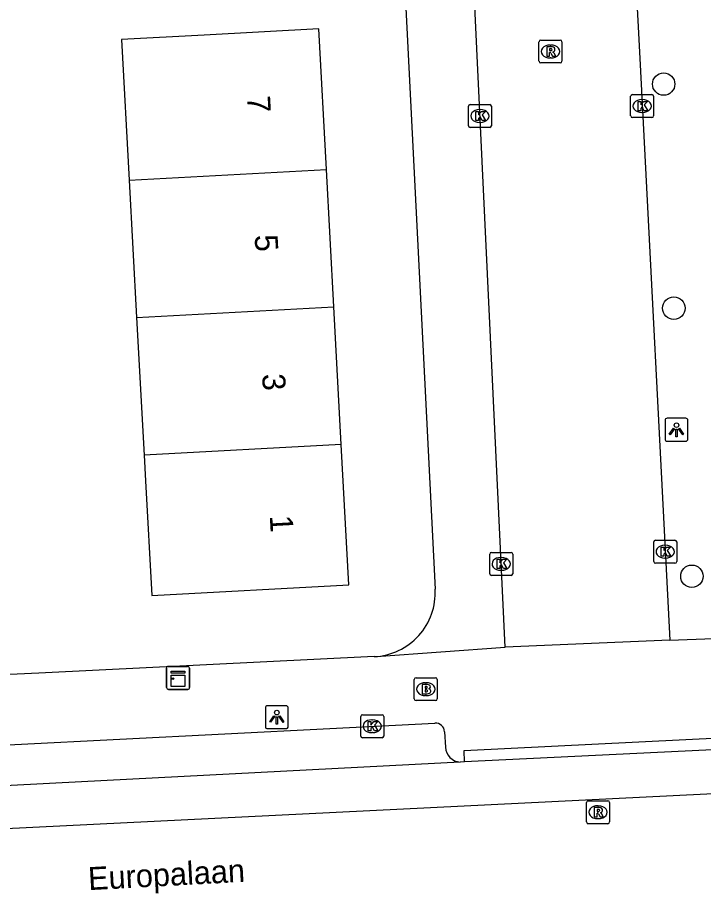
# Model space of a CAD drawing. Extents: x 160557 to 161245, y 385330 to 386505.
# Drawn here: x 160903.75 to 160933.64, y 385333.34 to 385371.51 of the extents above; entities that cross this region are included whole.
import ezdxf

# ---------------------------------------------------------------- set-up
doc = ezdxf.new("R2010")
doc.units = 0
for name, color, linetype in [('IMGEO_Boom', 7, 'Continuous'), ('IMGEO_Brandkraan', 7, 'Continuous'), ('IMGEO_Fietspad_gesloten', 7, 'Continuous'), ('IMGEO_Kast', 7, 'Continuous'), ('IMGEO_Kolk', 7, 'Continuous'), ('IMGEO_Lichtpunt', 7, 'Continuous'), ('IMGEO_Openbare_ruimte_label', 7, 'Continuous'), ('IMGEO_Pand', 7, 'Continuous'), ('IMGEO_Pand_nummerreeks', 7, 'Continuous'), ('IMGEO_Rijbaan_lokaal_gesloten', 7, 'Continuous'), ('IMGEO_Rijbaan_lokaal_open', 7, 'Continuous'), ('IMGEO_Rioolput', 7, 'Continuous'), ('IMGEO_Voetpad_open', 7, 'Continuous')]:
    doc.layers.add(name, color=color, linetype=linetype)

msp = doc.modelspace()

# ---------------------------------------------------------------- linework, layer by layer
at = {"layer": 'IMGEO_Boom'}
for centre in [(160931.907, 385368.61), (160932.349, 385358.845), (160933.138, 385347.163)]:
    msp.add_circle(centre, 0.489, dxfattribs=at)
at = {"layer": 'IMGEO_Brandkraan'}
for p, q in [((160921.042, 385341.82), (160921.042, 385342.672)), ((160921.117, 385342.746), (160921.969, 385342.746)), ((160922.043, 385342.672), (160922.043, 385341.82)), ((160921.53, 385342.526), (160921.555, 385342.526)), ((160921.553, 385341.966), (160921.528, 385341.966)), ((160921.969, 385341.746), (160921.117, 385341.746))]:
    msp.add_line(p, q, dxfattribs=at)
for points in [[(160921.042, 385341.82), (160921.042, 385342.672)], [(160921.117, 385342.746), (160921.969, 385342.746)], [(160922.043, 385342.672), (160922.043, 385341.82)], [(160921.39, 385342.446), (160921.39, 385342.046), (160921.603, 385342.046)], [(160921.621, 385342.446), (160921.39, 385342.446)], [(160921.569, 385342.365), (160921.515, 385342.365), (160921.515, 385342.289)], [(160921.515, 385342.289), (160921.568, 385342.289)], [(160921.577, 385342.213), (160921.515, 385342.213), (160921.515, 385342.132)], [(160921.515, 385342.132), (160921.577, 385342.132)], [(160921.969, 385341.746), (160921.117, 385341.746)]]:
    msp.add_lwpolyline(points, dxfattribs=at)
for centre, radius, start, end in [((160921.119, 385342.67), 0.0765, 91.552, 178.448), ((160921.119, 385342.67), 0.0765, 91.552, 178.448), ((160921.967, 385342.67), 0.0765, 1.552, 88.448), ((160921.967, 385342.67), 0.0765, 1.552, 88.448), ((160921.57, 385342.327), 0.0379, 267.8285, 90.9355), ((160921.578, 385342.172), 0.0404, 269.8759, 90.5077), ((160921.625, 385342.301), 0.145, 59.4692, 91.5367), ((160921.65, 385342.348), 0.0922, 285.5137, 58.1501), ((160921.655, 385342.156), 0.105, 301.3115, 78.989), ((160921.119, 385341.822), 0.0765, 181.552, 268.448), ((160921.119, 385341.822), 0.0765, 181.552, 268.448), ((160921.609, 385342.297), 0.251, 268.6676, 293.5347), ((160921.967, 385341.822), 0.0765, 271.552, 358.448), ((160921.967, 385341.822), 0.0765, 271.552, 358.448)]:
    msp.add_arc(centre, radius, start, end, dxfattribs=at)
for centre, major_axis, ratio, start_param, end_param in [((160921.529, 385342.246), (-0.387, 0.002), 0.722429, 4.712389, 7.853982), ((160921.554, 385342.246), (-0.39, 0.002), 0.717154, 1.570796, 4.712389)]:
    msp.add_ellipse(centre, major_axis=major_axis, ratio=ratio, start_param=start_param, end_param=end_param, dxfattribs=at)
at = {"layer": 'IMGEO_Fietspad_gesloten'}
for points in [[(160934.649, 385339.636), (160923.236, 385339.08)], [(160923.045, 385339.071), (160906.536, 385338.204), (160879.509, 385336.797), (160869.015, 385336.349)], [(160923.236, 385339.08), (160923.045, 385339.071)]]:
    msp.add_lwpolyline(points, dxfattribs=at)
at = {"layer": 'IMGEO_Kast'}
for p, q in [((160910.246, 385342.313), (160910.246, 385343.154)), ((160910.246, 385343.154), (160910.246, 385342.313)), ((160910.321, 385343.238), (160911.162, 385343.238)), ((160911.162, 385343.238), (160910.321, 385343.238)), ((160911.246, 385343.163), (160911.246, 385342.322)), ((160911.246, 385342.322), (160911.246, 385343.163)), ((160911.171, 385342.238), (160910.33, 385342.238)), ((160910.33, 385342.238), (160911.171, 385342.238))]:
    msp.add_line(p, q, dxfattribs=at)
for points in [[(160910.441, 385343.028), (160911.041, 385343.028), (160911.041, 385342.943), (160910.441, 385342.943), (160910.441, 385343.028)], [(160910.441, 385342.853), (160911.041, 385342.853), (160911.041, 385342.364), (160910.441, 385342.364), (160910.441, 385342.853)]]:
    msp.add_lwpolyline(points, dxfattribs=at)
msp.add_circle((160910.525, 385342.702), 0.0377, dxfattribs=at)
for centre, start, end in [((160910.324, 385343.16), 92.4484, 184.2845), ((160910.324, 385343.16), 92.4484, 184.2845), ((160911.168, 385343.16), 2.4484, 94.2845), ((160911.168, 385343.16), 2.4484, 94.2845), ((160910.324, 385342.316), 182.4484, 274.2845), ((160910.324, 385342.316), 182.4484, 274.2845), ((160911.168, 385342.316), 272.4484, 4.2845), ((160911.168, 385342.316), 272.4484, 4.2845)]:
    msp.add_arc(centre, 0.0779, start, end, dxfattribs=at)
at = {"layer": 'IMGEO_Kolk'}
for p, q in [((160930.544, 385368.15), (160931.396, 385368.15)), ((160930.469, 385367.224), (160930.469, 385368.076)), ((160930.957, 385367.93), (160930.982, 385367.93)), ((160931.47, 385368.076), (160931.47, 385367.224)), ((160923.4, 385366.792), (160923.4, 385367.644)), ((160923.475, 385367.718), (160924.327, 385367.718)), ((160923.888, 385367.498), (160923.913, 385367.498)), ((160924.401, 385367.644), (160924.401, 385366.792)), ((160930.98, 385367.37), (160930.955, 385367.37)), ((160931.396, 385367.15), (160930.544, 385367.15)), ((160924.327, 385366.718), (160923.475, 385366.718)), ((160923.911, 385366.938), (160923.886, 385366.938)), ((160931.473, 385347.808), (160931.473, 385348.66)), ((160931.548, 385348.734), (160932.4, 385348.734)), ((160932.474, 385348.66), (160932.474, 385347.808)), ((160931.961, 385348.514), (160931.986, 385348.514)), ((160924.329, 385347.277), (160924.329, 385348.129)), ((160924.404, 385348.203), (160925.256, 385348.203)), ((160924.817, 385347.983), (160924.842, 385347.983)), ((160925.33, 385348.129), (160925.33, 385347.277)), ((160931.984, 385347.954), (160931.959, 385347.954)), ((160932.4, 385347.734), (160931.548, 385347.734)), ((160925.256, 385347.203), (160924.404, 385347.203)), ((160924.84, 385347.423), (160924.815, 385347.423)), ((160918.709, 385340.205), (160918.709, 385341.057)), ((160918.784, 385341.131), (160919.636, 385341.131)), ((160919.71, 385341.057), (160919.71, 385340.205)), ((160919.197, 385340.911), (160919.222, 385340.911)), ((160919.22, 385340.351), (160919.195, 385340.351)), ((160919.636, 385340.131), (160918.784, 385340.131))]:
    msp.add_line(p, q, dxfattribs=at)
for points in [[(160930.544, 385368.15), (160931.396, 385368.15)], [(160930.469, 385367.224), (160930.469, 385368.076)], [(160930.79, 385367.85), (160930.913, 385367.85), (160930.913, 385367.699), (160931.043, 385367.85), (160931.207, 385367.85), (160931.061, 385367.699), (160931.214, 385367.45), (160931.062, 385367.45), (160930.977, 385367.614), (160930.913, 385367.547), (160930.913, 385367.45), (160930.79, 385367.45), (160930.79, 385367.85)], [(160931.47, 385368.076), (160931.47, 385367.224)], [(160923.4, 385366.792), (160923.4, 385367.644)], [(160923.475, 385367.718), (160924.327, 385367.718)], [(160923.721, 385367.418), (160923.844, 385367.418), (160923.844, 385367.267), (160923.974, 385367.418), (160924.138, 385367.418), (160923.992, 385367.267), (160924.145, 385367.018), (160923.993, 385367.018), (160923.908, 385367.182), (160923.844, 385367.115), (160923.844, 385367.018), (160923.721, 385367.018), (160923.721, 385367.418)], [(160924.401, 385367.644), (160924.401, 385366.792)], [(160931.396, 385367.15), (160930.544, 385367.15)], [(160924.327, 385366.718), (160923.475, 385366.718)], [(160931.473, 385347.808), (160931.473, 385348.66)], [(160931.548, 385348.734), (160932.4, 385348.734)], [(160932.474, 385348.66), (160932.474, 385347.808)], [(160931.794, 385348.434), (160931.917, 385348.434), (160931.917, 385348.283), (160932.047, 385348.434), (160932.211, 385348.434), (160932.065, 385348.283), (160932.218, 385348.034), (160932.066, 385348.034), (160931.981, 385348.198), (160931.917, 385348.131), (160931.917, 385348.034), (160931.794, 385348.034), (160931.794, 385348.434)], [(160924.329, 385347.277), (160924.329, 385348.129)], [(160924.404, 385348.203), (160925.256, 385348.203)], [(160924.65, 385347.903), (160924.773, 385347.903), (160924.773, 385347.752), (160924.903, 385347.903), (160925.067, 385347.903), (160924.921, 385347.752), (160925.074, 385347.503), (160924.922, 385347.503), (160924.837, 385347.667), (160924.773, 385347.6), (160924.773, 385347.503), (160924.65, 385347.503), (160924.65, 385347.903)], [(160925.33, 385348.129), (160925.33, 385347.277)], [(160932.4, 385347.734), (160931.548, 385347.734)], [(160925.256, 385347.203), (160924.404, 385347.203)], [(160918.709, 385340.205), (160918.709, 385341.057)], [(160918.784, 385341.131), (160919.636, 385341.131)], [(160919.71, 385341.057), (160919.71, 385340.205)], [(160919.03, 385340.831), (160919.153, 385340.831), (160919.153, 385340.68), (160919.283, 385340.831), (160919.447, 385340.831), (160919.301, 385340.68), (160919.454, 385340.431), (160919.302, 385340.431), (160919.217, 385340.595), (160919.153, 385340.528), (160919.153, 385340.431), (160919.03, 385340.431), (160919.03, 385340.831)], [(160919.636, 385340.131), (160918.784, 385340.131)]]:
    msp.add_lwpolyline(points, dxfattribs=at)
for centre, start, end in [((160930.546, 385368.074), 91.552, 178.448), ((160930.546, 385368.074), 91.552, 178.448), ((160931.394, 385368.074), 1.552, 88.448), ((160931.394, 385368.074), 1.552, 88.448), ((160923.477, 385367.642), 91.552, 178.448), ((160923.477, 385367.642), 91.552, 178.448), ((160924.325, 385367.642), 1.552, 88.448), ((160924.325, 385367.642), 1.552, 88.448), ((160930.546, 385367.226), 181.552, 268.448), ((160930.546, 385367.226), 181.552, 268.448), ((160931.394, 385367.226), 271.552, 358.448), ((160931.394, 385367.226), 271.552, 358.448), ((160923.477, 385366.794), 181.552, 268.448), ((160923.477, 385366.794), 181.552, 268.448), ((160924.325, 385366.794), 271.552, 358.448), ((160924.325, 385366.794), 271.552, 358.448), ((160931.55, 385348.658), 91.552, 178.448), ((160931.55, 385348.658), 91.552, 178.448), ((160932.398, 385348.658), 1.552, 88.448), ((160932.398, 385348.658), 1.552, 88.448), ((160924.406, 385348.127), 91.552, 178.448), ((160924.406, 385348.127), 91.552, 178.448), ((160925.254, 385348.127), 1.552, 88.448), ((160925.254, 385348.127), 1.552, 88.448), ((160931.55, 385347.81), 181.552, 268.448), ((160931.55, 385347.81), 181.552, 268.448), ((160932.398, 385347.81), 271.552, 358.448), ((160932.398, 385347.81), 271.552, 358.448), ((160924.406, 385347.279), 181.552, 268.448), ((160924.406, 385347.279), 181.552, 268.448), ((160925.254, 385347.279), 271.552, 358.448), ((160925.254, 385347.279), 271.552, 358.448), ((160918.786, 385341.055), 91.552, 178.448), ((160918.786, 385341.055), 91.552, 178.448), ((160919.634, 385341.055), 1.552, 88.448), ((160919.634, 385341.055), 1.552, 88.448), ((160918.786, 385340.207), 181.552, 268.448), ((160918.786, 385340.207), 181.552, 268.448), ((160919.634, 385340.207), 271.552, 358.448), ((160919.634, 385340.207), 271.552, 358.448)]:
    msp.add_arc(centre, 0.0765, start, end, dxfattribs=at)
for centre, major_axis, ratio, start_param, end_param in [((160930.956, 385367.65), (-0.387, 0.002), 0.722429, 4.712389, 7.853982), ((160930.981, 385367.65), (-0.39, 0.002), 0.717154, 1.570796, 4.712389), ((160923.887, 385367.218), (-0.387, 0.002), 0.722429, 4.712389, 7.853982), ((160923.912, 385367.218), (-0.39, 0.002), 0.717154, 1.570796, 4.712389), ((160931.96, 385348.234), (-0.387, 0.002), 0.722429, 4.712389, 7.853982), ((160931.985, 385348.234), (-0.39, 0.002), 0.717154, 1.570796, 4.712389), ((160924.816, 385347.703), (-0.387, 0.002), 0.722429, 4.712389, 7.853982), ((160924.841, 385347.703), (-0.39, 0.002), 0.717154, 1.570796, 4.712389), ((160919.196, 385340.631), (-0.387, 0.002), 0.722429, 4.712389, 7.853982), ((160919.221, 385340.631), (-0.39, 0.002), 0.717154, 1.570796, 4.712389)]:
    msp.add_ellipse(centre, major_axis=major_axis, ratio=ratio, start_param=start_param, end_param=end_param, dxfattribs=at)
at = {"layer": 'IMGEO_Lichtpunt'}
for p, q in [((160932.868, 385354.047), (160932.06, 385354.047)), ((160932.868, 385354.047), (160932.06, 385354.047)), ((160931.966, 385353.952), (160931.966, 385353.145)), ((160931.966, 385353.952), (160931.966, 385353.145)), ((160932.962, 385353.145), (160932.962, 385353.952)), ((160932.962, 385353.145), (160932.962, 385353.952)), ((160932.06, 385353.051), (160932.868, 385353.051)), ((160932.06, 385353.051), (160932.868, 385353.051)), ((160914.553, 385341.427), (160914.553, 385340.62)), ((160914.553, 385341.427), (160914.553, 385340.62)), ((160915.455, 385341.522), (160914.647, 385341.522)), ((160915.455, 385341.522), (160914.647, 385341.522)), ((160915.549, 385340.62), (160915.549, 385341.427)), ((160915.549, 385340.62), (160915.549, 385341.427)), ((160914.647, 385340.526), (160915.455, 385340.526)), ((160914.647, 385340.526), (160915.455, 385340.526))]:
    msp.add_line(p, q, dxfattribs=at)
for points in [[(160932.34, 385353.616), (160932.379, 385353.588), (160932.191, 385353.326), (160932.153, 385353.353), (160932.34, 385353.616)], [(160932.442, 385353.568), (160932.489, 385353.568), (160932.489, 385353.246), (160932.442, 385353.246), (160932.442, 385353.568)], [(160932.552, 385353.588), (160932.59, 385353.615), (160932.777, 385353.353), (160932.738, 385353.325), (160932.552, 385353.588)], [(160914.927, 385341.091), (160914.966, 385341.063), (160914.778, 385340.801), (160914.74, 385340.828), (160914.927, 385341.091)], [(160915.029, 385341.043), (160915.076, 385341.043), (160915.076, 385340.721), (160915.029, 385340.721), (160915.029, 385341.043)], [(160915.139, 385341.063), (160915.177, 385341.09), (160915.364, 385340.828), (160915.325, 385340.8), (160915.139, 385341.063)]]:
    msp.add_lwpolyline(points, dxfattribs=at)
for centre in [(160932.465, 385353.75), (160915.052, 385341.225)]:
    msp.add_circle(centre, 0.0994, dxfattribs=at)
for centre, start, end in [((160932.06, 385353.952), 90, 180), ((160932.06, 385353.952), 90, 180), ((160932.868, 385353.952), 0, 90), ((160932.868, 385353.952), 0, 90), ((160932.06, 385353.145), 180, 270), ((160932.06, 385353.145), 180, 270), ((160932.868, 385353.145), 270, 0), ((160932.868, 385353.145), 270, 360), ((160914.647, 385341.427), 90, 180), ((160914.647, 385341.427), 90, 180), ((160915.455, 385341.427), 0, 90), ((160915.455, 385341.427), 0, 90), ((160914.647, 385340.62), 180, 270), ((160914.647, 385340.62), 180, 270), ((160915.455, 385340.62), 270, 0), ((160915.455, 385340.62), 270, 360)]:
    msp.add_arc(centre, 0.0946, start, end, dxfattribs=at)
at = {"layer": 'IMGEO_Pand'}
for points in [[(160917.213, 385364.893), (160916.882, 385371.014), (160911.89, 385370.744), (160908.29, 385370.549), (160908.621, 385364.429)], [(160908.621, 385364.429), (160917.213, 385364.893)], [(160917.536, 385358.902), (160917.213, 385364.893)], [(160908.621, 385364.429), (160908.945, 385358.438)], [(160908.945, 385358.438), (160917.536, 385358.902)], [(160917.86, 385352.91), (160917.536, 385358.902)], [(160908.945, 385358.438), (160909.269, 385352.446)], [(160909.269, 385352.446), (160909.33, 385351.316), (160909.6, 385346.323), (160918.191, 385346.788), (160917.86, 385352.91)], [(160917.86, 385352.91), (160909.269, 385352.446)]]:
    msp.add_lwpolyline(points, dxfattribs=at)
at = {"layer": 'IMGEO_Rijbaan_lokaal_gesloten'}
msp.add_lwpolyline([(161179.212, 385352.808), (161177.568, 385352.385), (161171.027, 385350.994), (161157.592, 385349.093), (161141.871, 385348.183), (161034.402, 385342.87), (160939.068, 385337.926), (160868.279, 385334.438)], dxfattribs=at)
at = {"layer": 'IMGEO_Rijbaan_lokaal_open'}
for points in [[(160927.711, 385434.087), (160928.798, 385410.012), (160930.421, 385378.278), (160930.613, 385374.533), (160930.677, 385373.303), (160930.876, 385369.442), (160932.172, 385344.383)], [(160925.003, 385344.077), (160923.586, 385373.849), (160923.555, 385374.442), (160923.352, 385378.327), (160922.383, 385396.893)], [(160932.172, 385344.383), (160925.003, 385344.077)]]:
    msp.add_lwpolyline(points, dxfattribs=at)
at = {"layer": 'IMGEO_Rioolput'}
for p, q in [((160926.475, 385369.602), (160926.475, 385370.454)), ((160926.55, 385370.528), (160927.402, 385370.528)), ((160927.476, 385370.454), (160927.476, 385369.602)), ((160926.963, 385370.308), (160926.988, 385370.308)), ((160926.986, 385369.748), (160926.961, 385369.748)), ((160927.402, 385369.528), (160926.55, 385369.528)), ((160928.548, 385336.459), (160928.548, 385337.311)), ((160928.623, 385337.385), (160929.475, 385337.385)), ((160929.549, 385337.311), (160929.549, 385336.459)), ((160929.036, 385337.165), (160929.061, 385337.165)), ((160929.059, 385336.605), (160929.034, 385336.605)), ((160929.475, 385336.385), (160928.623, 385336.385))]:
    msp.add_line(p, q, dxfattribs=at)
for points in [[(160926.475, 385369.602), (160926.475, 385370.454)], [(160926.55, 385370.528), (160927.402, 385370.528)], [(160927.476, 385370.454), (160927.476, 385369.602)], [(160927.064, 385370.226), (160926.812, 385370.228), (160926.812, 385369.828)], [(160926.99, 385370.147), (160926.936, 385370.147), (160926.936, 385370.066)], [(160926.936, 385370.066), (160926.988, 385370.066)], [(160926.812, 385369.828), (160926.936, 385369.828), (160926.936, 385369.99), (160926.947, 385369.99)], [(160926.994, 385369.961), (160927.065, 385369.828), (160927.205, 385369.828), (160927.14, 385369.954)], [(160927.402, 385369.528), (160926.55, 385369.528)], [(160928.548, 385336.459), (160928.548, 385337.311)], [(160928.623, 385337.385), (160929.475, 385337.385)], [(160929.549, 385337.311), (160929.549, 385336.459)], [(160929.137, 385337.083), (160928.885, 385337.085), (160928.885, 385336.685)], [(160928.885, 385336.685), (160929.009, 385336.685), (160929.009, 385336.847), (160929.02, 385336.847)], [(160929.063, 385337.004), (160929.009, 385337.004), (160929.009, 385336.923)], [(160929.009, 385336.923), (160929.061, 385336.923)], [(160929.067, 385336.818), (160929.138, 385336.685), (160929.278, 385336.685), (160929.213, 385336.811)], [(160929.475, 385336.385), (160928.623, 385336.385)]]:
    msp.add_lwpolyline(points, dxfattribs=at)
for centre, radius, start, end in [((160926.552, 385370.452), 0.0765, 91.552, 178.448), ((160926.552, 385370.452), 0.0765, 91.552, 178.448), ((160927.4, 385370.452), 0.0765, 1.552, 88.448), ((160927.4, 385370.452), 0.0765, 1.552, 88.448), ((160926.972, 385370.255), 0.19, 274.7715, 282.9687), ((160926.996, 385370.051), 0.0964, 77.0061, 93.1865), ((160927.01, 385370.108), 0.0378, 276.6634, 79.6772), ((160927.063, 385370.116), 0.109, 350.3612, 89.416), ((160927.061, 385370.116), 0.112, 277.5842, 350.9817), ((160926.946, 385369.937), 0.0533, 26.0293, 88.6989), ((160927.045, 385369.901), 0.108, 29.5134, 73.7905), ((160926.552, 385369.604), 0.0765, 181.552, 268.448), ((160926.552, 385369.604), 0.0765, 181.552, 268.448), ((160927.4, 385369.604), 0.0765, 271.552, 358.448), ((160927.4, 385369.604), 0.0765, 271.552, 358.448), ((160928.625, 385337.309), 0.0765, 91.552, 178.448), ((160928.625, 385337.309), 0.0765, 91.552, 178.448), ((160929.473, 385337.309), 0.0765, 1.552, 88.448), ((160929.473, 385337.309), 0.0765, 1.552, 88.448), ((160929.019, 385336.794), 0.0533, 26.0293, 88.6989), ((160929.045, 385337.112), 0.19, 274.7715, 282.9687), ((160929.069, 385336.908), 0.0964, 77.0061, 93.1865), ((160929.083, 385336.965), 0.0378, 276.6634, 79.6772), ((160929.136, 385336.973), 0.109, 350.3612, 89.416), ((160929.134, 385336.973), 0.112, 277.5842, 350.9817), ((160929.118, 385336.758), 0.108, 29.5134, 73.7905), ((160928.625, 385336.461), 0.0765, 181.552, 268.448), ((160928.625, 385336.461), 0.0765, 181.552, 268.448), ((160929.473, 385336.461), 0.0765, 271.552, 358.448), ((160929.473, 385336.461), 0.0765, 271.552, 358.448)]:
    msp.add_arc(centre, radius, start, end, dxfattribs=at)
for centre, major_axis, ratio, start_param, end_param in [((160926.962, 385370.028), (-0.387, 0.002), 0.722429, 4.712389, 7.853982), ((160926.987, 385370.028), (-0.39, 0.002), 0.717154, 1.570796, 4.712389), ((160929.035, 385336.885), (-0.387, 0.002), 0.722429, 4.712389, 7.853982), ((160929.06, 385336.885), (-0.39, 0.002), 0.717154, 1.570796, 4.712389)]:
    msp.add_ellipse(centre, major_axis=major_axis, ratio=ratio, start_param=start_param, end_param=end_param, dxfattribs=at)
at = {"layer": 'IMGEO_Voetpad_open'}
for points in [[(160920.637, 385372.559), (160920.639, 385372.514), (160921.951, 385346.6)], [(160932.172, 385344.383), (160938.642, 385344.628), (160938.716, 385344.635)], [(160919.294, 385343.663), (160919.392, 385343.664), (160925.003, 385344.077)], [(160919.294, 385343.663), (160904.681, 385342.949), (160900.274, 385342.734), (160900.191, 385342.73)], [(160872.546, 385338.296), (160874.155, 385338.382), (160899.913, 385339.647), (160903.631, 385339.837), (160921.942, 385340.769)], [(160922.362, 385340.39), (160922.396, 385339.718)], [(160923.236, 385339.08), (160923.212, 385339.579), (160934.625, 385340.135), (160934.649, 385339.636)]]:
    msp.add_lwpolyline(points, dxfattribs=at)
for centre, radius, start, end in [((160919.162, 385346.453), 2.793, 272.7105, 3.0204), ((160921.964, 385340.371), 0.398, 2.6881, 93.1869), ((160923.074, 385339.749), 0.678, 182.5872, 267.5896)]:
    msp.add_arc(centre, radius, start, end, dxfattribs=at)

# ---------------------------------------------------------------- texts
at = {"layer": 'IMGEO_Openbare_ruimte_label'}
msp.add_text('Europalaan', height=1, rotation=3.0941, dxfattribs=at).set_placement((160906.854, 385333.488))
at = {"layer": 'IMGEO_Pand_nummerreeks'}
for s, p in [('7', (160913.756, 385368.083)), ('5', (160914.083, 385362.027)), ('3', (160914.41, 385355.97)), ('1', (160914.744, 385349.8))]:
    msp.add_text(s, height=1, rotation=273.0928, dxfattribs=at).set_placement(p)

doc.saveas('drawing.dxf')
